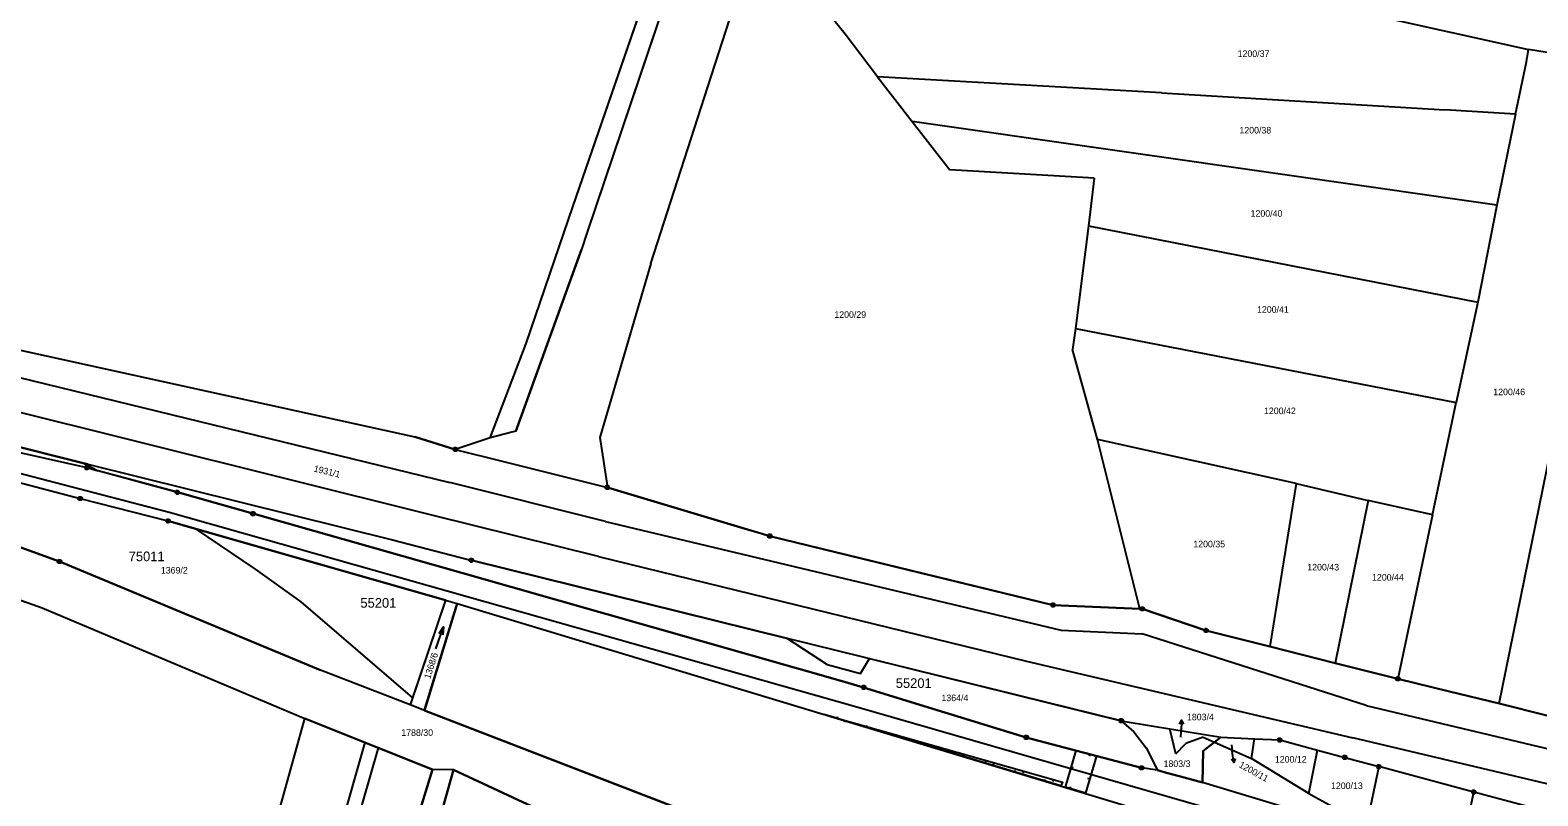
# Model space of a CAD drawing. Extents: x -779618 to -776429, y -1144546 to -1143350.
# Drawn here: x -777658 to -777268.3, y -1143748.5 to -1143550.6 of the extents above; entities that cross this region are included whole.
import ezdxf

# ---------------------------------------------------------------- set-up
doc = ezdxf.new("R2010")
doc.units = 0
for name, color, linetype in [('1', 7, 'Continuous'), ('11', 7, 'Continuous'), ('13', 7, 'Continuous'), ('2', 7, 'Continuous'), ('3', 7, 'Continuous'), ('4', 7, 'Continuous'), ('6', 7, 'Continuous'), ('7', 7, 'Continuous'), ('8', 7, 'Continuous')]:
    doc.layers.add(name, color=color, linetype=linetype)

msp = doc.modelspace()

# ---------------------------------------------------------------- linework, layer by layer
at = {"layer": '1'}
for p, q in [((-777481.94, -1143562.57), (-777470.6, -1143527.36)), ((-777517.68, -1143596.22), (-777496.86, -1143535.74)), ((-777492.04, -1143537.65), (-777513.98, -1143602.78)), ((-777447.35, -1143551.62), (-777453.51, -1143543.92)), ((-777310.3, -1143546.75), (-777270.7, -1143555.58)), ((-777438.96, -1143562.61), (-777447.35, -1143551.62)), ((-777271.24, -1143558.78), (-777270.7, -1143555.58)), ((-777257.63, -1143557.67), (-777270.7, -1143555.58)), ((-777278.31, -1143724.69), (-777245.23, -1143562.27)), ((-777274.02, -1143572.32), (-777271.24, -1143558.78)), ((-777497.53, -1143610.93), (-777481.94, -1143562.57)), ((-777438.96, -1143562.61), (-777429.98, -1143574.17)), ((-777365.56, -1143566.76), (-777438.96, -1143562.61)), ((-777365.56, -1143566.76), (-777292.32, -1143571.12)), ((-777274.02, -1143572.32), (-777292.32, -1143571.12)), ((-777274.02, -1143572.32), (-777278.83, -1143595.85)), ((-777429.98, -1143574.17), (-777420.27, -1143586.64)), ((-777278.83, -1143595.85), (-777429.98, -1143574.17)), ((-777382.98, -1143588.85), (-777420.27, -1143586.64)), ((-777382.98, -1143588.85), (-777384.43, -1143601.12)), ((-777520.04, -1143603.06), (-777517.68, -1143596.22)), ((-777278.83, -1143595.85), (-777283.81, -1143620.91)), ((-777384.43, -1143601.12), (-777387.79, -1143627.73)), ((-777384.43, -1143601.12), (-777283.81, -1143620.91)), ((-777791.04, -1143604.67), (-777558.56, -1143655.7)), ((-777529.74, -1143631.58), (-777520.04, -1143603.06)), ((-777513.98, -1143602.78), (-777515.5, -1143607.29)), ((-777532.48, -1143654.28), (-777515.5, -1143607.29)), ((-777497.53, -1143610.93), (-777510.73, -1143655.88)), ((-777283.81, -1143620.91), (-777289.42, -1143646.86)), ((-777387.79, -1143627.73), (-777388.54, -1143633.14)), ((-777387.79, -1143627.73), (-777289.42, -1143646.86)), ((-777539.12, -1143656), (-777529.74, -1143631.58)), ((-777382.09, -1143656.4), (-777388.54, -1143633.14)), ((-777295.52, -1143675.88), (-777289.42, -1143646.86)), ((-777643.12, -1143662.79), (-777672.41, -1143655.46)), ((-777548.1, -1143658.97), (-777558.56, -1143655.7)), ((-777533.45, -1143654.53), (-777539.12, -1143656)), ((-777532.48, -1143654.28), (-777533.45, -1143654.53)), ((-777539.12, -1143656), (-777548.1, -1143658.97)), ((-777548.1, -1143658.97), (-777536, -1143661.99)), ((-777510.73, -1143655.88), (-777508.79, -1143668.8)), ((-777371.14, -1143700.16), (-777382.09, -1143656.4)), ((-777330.78, -1143667.78), (-777382.09, -1143656.4)), ((-777659.91, -1143659.97), (-777643.37, -1143663.67)), ((-777643.12, -1143662.79), (-777564.35, -1143682.38)), ((-777536, -1143661.99), (-777508.79, -1143668.8)), ((-777711.36, -1143665.84), (-777650.39, -1143687.95)), ((-777661.41, -1143667.34), (-777645.06, -1143671.66)), ((-777643.37, -1143663.67), (-777619.92, -1143670.03)), ((-777619.92, -1143670.03), (-777600.4, -1143675.56)), ((-777472.61, -1143679.64), (-777508.79, -1143668.8)), ((-777330.78, -1143667.78), (-777337.58, -1143709.93)), ((-777330.78, -1143667.78), (-777312.14, -1143672.14)), ((-777645.06, -1143671.66), (-777622.38, -1143677.44)), ((-777312.14, -1143672.14), (-777320.68, -1143714.19)), ((-777295.52, -1143675.88), (-777312.14, -1143672.14)), ((-777550.6, -1143697.9), (-777622.38, -1143677.44)), ((-777600.4, -1143675.56), (-777546.18, -1143690.99)), ((-777295.52, -1143675.88), (-777304.44, -1143718.28)), ((-777564.35, -1143682.38), (-777544.8, -1143687.4)), ((-777466.8, -1143681.38), (-777472.61, -1143679.64)), ((-777393.58, -1143699.19), (-777466.8, -1143681.38)), ((-777700.17, -1143683.78), (-777654.9, -1143699.9)), ((-777650.39, -1143687.95), (-777582.96, -1143716.06)), ((-777544.8, -1143687.4), (-777543.96, -1143687.61)), ((-777462.56, -1143707.72), (-777543.96, -1143687.61)), ((-777546.18, -1143690.99), (-777447.49, -1143719.07)), ((-777550.6, -1143697.9), (-777559.79, -1143725)), ((-777550.6, -1143697.9), (-777547.63, -1143698.79)), ((-777654.9, -1143699.9), (-777586.96, -1143728.55)), ((-777547.63, -1143698.79), (-777556.08, -1143726.43)), ((-777547.63, -1143698.79), (-777364.95, -1143754.01)), ((-777375.2, -1143699.98), (-777393.58, -1143699.19)), ((-777371.14, -1143700.16), (-777375.2, -1143699.98)), ((-777370.54, -1143700.19), (-777371.14, -1143700.16)), ((-777354.06, -1143705.78), (-777370.54, -1143700.19)), ((-777337.58, -1143709.93), (-777354.06, -1143705.78)), ((-777375.98, -1143729.1), (-777462.56, -1143707.72)), ((-777320.68, -1143714.19), (-777337.58, -1143709.93)), ((-777304.44, -1143718.28), (-777320.68, -1143714.19)), ((-777559.79, -1143725), (-777582.96, -1143716.06)), ((-777447.49, -1143719.07), (-777442.54, -1143720.48)), ((-777442.54, -1143720.48), (-777400.53, -1143733.41)), ((-777291.12, -1143721.55), (-777304.44, -1143718.28)), ((-777278.31, -1143724.69), (-777291.12, -1143721.55)), ((-777556.08, -1143726.43), (-777559.79, -1143725)), ((-777265.96, -1143727.72), (-777278.31, -1143724.69)), ((-777628.63, -1143877.96), (-777586.96, -1143728.55)), ((-777571.45, -1143734.73), (-777586.96, -1143728.55)), ((-777556.08, -1143726.43), (-777462.27, -1143762.62)), ((-777375.98, -1143729.1), (-777372.68, -1143731.94)), ((-777375.98, -1143729.1), (-777367.61, -1143730.49)), ((-777400.53, -1143733.41), (-777370.73, -1143741.3)), ((-777372.68, -1143731.94), (-777369.53, -1143736.13)), ((-777367.61, -1143730.49), (-777363.43, -1143731.19)), ((-777361.87, -1143737.69), (-777363.43, -1143731.19)), ((-777363.43, -1143731.19), (-777350.2, -1143733.4)), ((-777354.77, -1143733.35), (-777359.28, -1143735.02)), ((-777354.77, -1143733.35), (-777351.84, -1143734.64)), ((-777351.84, -1143734.64), (-777350.2, -1143733.4)), ((-777350.2, -1143733.4), (-777341.48, -1143733.78)), ((-777571.45, -1143734.73), (-777583.04, -1143775.14)), ((-777568.02, -1143736.1), (-777579.64, -1143776.1)), ((-777568.02, -1143736.1), (-777571.45, -1143734.73)), ((-777554, -1143741.68), (-777568.02, -1143736.1)), ((-777369.53, -1143736.13), (-777366.62, -1143741.88)), ((-777361.87, -1143737.69), (-777359.28, -1143735.02)), ((-777354.97, -1143745.11), (-777354.79, -1143736.89)), ((-777354.11, -1143736.37), (-777354.79, -1143736.89)), ((-777354.11, -1143736.37), (-777351.84, -1143734.64)), ((-777351.84, -1143734.64), (-777342.31, -1143738.85)), ((-777342.31, -1143738.85), (-777341.48, -1143733.78)), ((-777341.48, -1143733.78), (-777335, -1143734.07)), ((-777335, -1143734.07), (-777325.2, -1143736.7)), ((-777327.45, -1143747.9), (-777325.2, -1143736.7)), ((-777325.2, -1143736.7), (-777318.15, -1143738.6)), ((-777366.62, -1143741.88), (-777370.73, -1143741.3)), ((-777327.45, -1143747.9), (-777342.31, -1143738.85)), ((-777318.15, -1143738.6), (-777309.4, -1143740.97)), ((-777309.4, -1143740.97), (-777312.56, -1143756.11)), ((-777284.85, -1143747.54), (-777309.4, -1143740.97)), ((-777572.48, -1143801.82), (-777554, -1143741.68)), ((-777548.54, -1143741.84), (-777558.25, -1143776.21)), ((-777548.54, -1143741.84), (-777554, -1143741.68)), ((-777524.39, -1143753.1), (-777548.54, -1143741.84)), ((-777366.62, -1143741.88), (-777364.22, -1143742.54)), ((-777364.22, -1143742.54), (-777360.64, -1143743.54)), ((-777360.64, -1143743.54), (-777354.97, -1143745.11)), ((-777322.71, -1143754.8), (-777354.97, -1143745.11)), ((-777327.45, -1143747.9), (-777312.56, -1143756.11)), ((-777288.01, -1143762.89), (-777284.85, -1143747.54)), ((-777270.58, -1143751.37), (-777284.85, -1143747.54))]:
    msp.add_line(p, q, dxfattribs=at)
at = {"layer": '11'}
msp.add_line((-777644.03, -1143662.56), (-777640.4, -1143664.48), dxfattribs=at)
for points in [[(-777474.43, -1143386.87), (-777468.97, -1143405.16), (-777472.09, -1143423.45), (-777474.47, -1143441.87), (-777474.63, -1143465.94), (-777474.98, -1143479.51), (-777476.73, -1143495.71), (-777479.28, -1143496.75), (-777492.04, -1143537.65), (-777513.98, -1143602.78), (-777515.5, -1143607.29), (-777532.48, -1143654.28), (-777533.45, -1143654.53), (-777539.12, -1143656), (-777529.74, -1143631.58), (-777520.04, -1143603.06), (-777517.68, -1143596.22), (-777496.86, -1143535.74), (-777483.46, -1143495.68), (-777483.16, -1143386.65)], [(-777756.31, -1143612.29), (-777558.56, -1143655.7), (-777548.1, -1143658.97), (-777536, -1143661.99), (-777508.79, -1143668.8), (-777472.61, -1143679.64), (-777468.98, -1143680.73), (-777466.8, -1143681.38), (-777427.9, -1143690.84), (-777393.58, -1143699.19), (-777375.2, -1143699.98), (-777371.14, -1143700.16), (-777370.54, -1143700.19), (-777354.06, -1143705.78), (-777337.58, -1143709.93), (-777320.68, -1143714.19), (-777304.44, -1143718.28), (-777291.12, -1143721.55), (-777278.31, -1143724.69), (-777265.96, -1143727.72)], [(-777749.15, -1143636.26), (-777672.41, -1143655.46), (-777644.03, -1143662.56)], [(-777791.87, -1143650.42), (-777782.23, -1143650.25), (-777777.65, -1143650.04), (-777771.99, -1143649.79), (-777747.07, -1143649.03), (-777716.22, -1143651.23), (-777687.78, -1143654.61), (-777659.91, -1143659.97), (-777643.37, -1143663.67), (-777640.4, -1143664.48)], [(-777559.18, -1143723.2), (-777559.79, -1143725), (-777582.96, -1143716.06), (-777650.39, -1143687.95), (-777711.36, -1143665.84), (-777723.87, -1143663.43), (-777773.53, -1143661.8), (-777778.59, -1143661.83), (-777780.87, -1143658.4), (-777774.83, -1143658.21), (-777769.78, -1143657.38), (-777747.1, -1143656.66), (-777716.9, -1143658.83), (-777661.41, -1143667.34), (-777645.06, -1143671.66), (-777622.38, -1143677.44), (-777615.24, -1143679.48)], [(-777644.03, -1143662.56), (-777643.12, -1143662.79), (-777564.35, -1143682.38), (-777544.8, -1143687.4), (-777543.96, -1143687.61), (-777462.56, -1143707.72), (-777462.41, -1143707.76), (-777451.96, -1143714.56), (-777443.36, -1143716.87), (-777440.99, -1143713.05), (-777375.98, -1143729.1), (-777367.61, -1143730.49), (-777363.43, -1143731.19), (-777350.2, -1143733.4), (-777351.84, -1143734.64), (-777354.11, -1143736.37), (-777354.79, -1143736.89), (-777354.97, -1143745.11), (-777360.64, -1143743.54), (-777364.22, -1143742.54), (-777366.62, -1143741.88), (-777370.73, -1143741.3), (-777400.53, -1143733.41), (-777442.54, -1143720.48), (-777447.49, -1143719.07), (-777546.18, -1143690.99), (-777600.4, -1143675.56), (-777619.92, -1143670.03), (-777640.4, -1143664.48)], [(-777835.96, -1143747.19), (-777823.97, -1143691.22), (-777815.03, -1143678.47), (-777780.89, -1143673.92), (-777725.33, -1143676.3), (-777700.17, -1143683.78), (-777654.9, -1143699.9), (-777586.96, -1143728.55), (-777571.45, -1143734.73), (-777568.02, -1143736.1), (-777554, -1143741.68), (-777592.84, -1143868.11), (-777585.29, -1143865.94), (-777580.95, -1143851.46), (-777575.32, -1143832.68), (-777574.4, -1143829.61), (-777567.68, -1143807.53), (-777564.44, -1143796.78), (-777561.56, -1143787.19), (-777558.25, -1143776.21), (-777548.54, -1143741.84), (-777524.39, -1143753.1), (-777521.49, -1143753.86)], [(-777615.24, -1143679.48), (-777550.6, -1143697.9), (-777559.18, -1143723.2)], [(-777615.24, -1143679.48), (-777599.87, -1143689.91), (-777588, -1143698.37), (-777559.18, -1143723.2)], [(-777462.27, -1143762.62), (-777554.92, -1143726.88), (-777556.08, -1143726.43), (-777555.95, -1143725.99), (-777547.63, -1143698.79), (-777364.95, -1143754.01)]]:
    msp.add_lwpolyline(points, dxfattribs=at)
at = {"layer": '13'}
for p, q in [((-777449.43, -1143728.47), (-777449.28, -1143727.99)), ((-777447.42, -1143728.98), (-777447.56, -1143729.46)), ((-777441.77, -1143730.79), (-777441.63, -1143730.31)), ((-777439.72, -1143731.17), (-777439.86, -1143731.65)), ((-777434.11, -1143733.1), (-777433.97, -1143732.62)), ((-777432.03, -1143733.36), (-777432.17, -1143733.84)), ((-777426.45, -1143735.41), (-777426.31, -1143734.94)), ((-777424.33, -1143735.55), (-777424.47, -1143736.03)), ((-777418.8, -1143737.73), (-777418.65, -1143737.25)), ((-777416.64, -1143737.73), (-777416.78, -1143738.21)), ((-777411.14, -1143740.04), (-777410.99, -1143739.56)), ((-777408.94, -1143739.92), (-777409.08, -1143740.4)), ((-777388.85, -1143741.04), (-777388.37, -1143741.18)), ((-777384.11, -1143737.76), (-777384.24, -1143738.24)), ((-777403.48, -1143742.36), (-777403.34, -1143741.88)), ((-777401.25, -1143742.11), (-777401.39, -1143742.59)), ((-777395.82, -1143744.67), (-777395.68, -1143744.19)), ((-777393.55, -1143744.29), (-777393.69, -1143744.78)), ((-777384.14, -1143744.17), (-777384.62, -1143744.03)), ((-777389.2, -1143746.68), (-777389.05, -1143746.2))]:
    msp.add_line(p, q, dxfattribs=at)
for points in [[(-777452.71, -1143727.48), (-777391.14, -1143744.98), (-777391.59, -1143745.95)], [(-777390.41, -1143746.31), (-777387.6, -1143736.83), (-777382.38, -1143738.22), (-777385.24, -1143747.88)]]:
    msp.add_lwpolyline(points, close=True, dxfattribs=at)
at = {"layer": '3'}
msp.add_line((-777553.15, -1143710.49), (-777551.11, -1143704.85), dxfattribs=at)
msp.add_lwpolyline([(-777552.26, -1143706.56), (-777551.11, -1143704.85), (-777551.32, -1143706.9)], dxfattribs=at)
at = {"layer": '4'}
for p, q in [((-777664.65, -1143639.46), (-777549.5, -1143667.53)), ((-777554.18, -1143676), (-777668.6, -1143647.45)), ((-777509.28, -1143677.62), (-777549.5, -1143667.53)), ((-777511.09, -1143686.61), (-777554.18, -1143676)), ((-777509.28, -1143677.62), (-777391.49, -1143705.71)), ((-777511.09, -1143686.61), (-777400.48, -1143713.69)), ((-777391.49, -1143705.71), (-777370.58, -1143706.63)), ((-777312.68, -1143725.18), (-777370.58, -1143706.63)), ((-777400.48, -1143713.69), (-777316.11, -1143733.54)), ((-777312.68, -1143725.18), (-777111.56, -1143772.88)), ((-777113.15, -1143781.74), (-777316.11, -1143733.54))]:
    msp.add_line(p, q, dxfattribs=at)
at = {"layer": '6'}
for p, q in [((-777661.33, -1143664.94), (-777621.71, -1143675.3)), ((-777621.71, -1143675.3), (-777444.9, -1143725.38)), ((-777444.9, -1143725.38), (-777304.19, -1143765.85))]:
    msp.add_line(p, q, dxfattribs=at)
at = {"layer": '7'}
for p, q in [((-777360.36, -1143729), (-777360.48, -1143732)), ((-777360.54, -1143733.39), (-777360.48, -1143732)), ((-777347.46, -1143735.37), (-777347.25, -1143736.96)), ((-777346.86, -1143739.93), (-777347.25, -1143736.96))]:
    msp.add_line(p, q, dxfattribs=at)
for points in [[(-777360.9, -1143729.98), (-777360.36, -1143729), (-777359.9, -1143730.02)], [(-777346.49, -1143738.88), (-777346.86, -1143739.93), (-777347.49, -1143739.01)]]:
    msp.add_lwpolyline(points, dxfattribs=at)
at = {"layer": '8'}
for p, q in [((-777548.22, -1143658.97), (-777547.98, -1143658.97)), ((-777643.49, -1143663.67), (-777643.25, -1143663.67)), ((-777620.04, -1143670.03), (-777619.8, -1143670.03)), ((-777508.91, -1143668.8), (-777508.67, -1143668.8)), ((-777645.18, -1143671.66), (-777644.94, -1143671.66)), ((-777622.5, -1143677.44), (-777622.26, -1143677.44)), ((-777600.52, -1143675.56), (-777600.28, -1143675.56)), ((-777466.92, -1143681.38), (-777466.68, -1143681.38)), ((-777650.51, -1143687.95), (-777650.27, -1143687.95)), ((-777544.08, -1143687.61), (-777543.84, -1143687.61)), ((-777393.7, -1143699.19), (-777393.46, -1143699.19)), ((-777370.66, -1143700.19), (-777370.42, -1143700.19)), ((-777354.18, -1143705.78), (-777353.94, -1143705.78)), ((-777442.66, -1143720.48), (-777442.42, -1143720.48)), ((-777304.56, -1143718.28), (-777304.32, -1143718.28)), ((-777376.1, -1143729.1), (-777375.86, -1143729.1)), ((-777400.65, -1143733.41), (-777400.41, -1143733.41)), ((-777335.12, -1143734.07), (-777334.88, -1143734.07)), ((-777370.85, -1143741.3), (-777370.61, -1143741.3)), ((-777318.27, -1143738.6), (-777318.03, -1143738.6)), ((-777309.52, -1143740.97), (-777309.28, -1143740.97)), ((-777284.97, -1143747.54), (-777284.73, -1143747.54))]:
    msp.add_line(p, q, dxfattribs=at)
for points in [[(-777547.95, -1143658.49), (-777547.7, -1143658.67), (-777547.6, -1143658.96), (-777547.7, -1143659.25), (-777547.95, -1143659.43), (-777548.26, -1143659.43), (-777548.51, -1143659.25), (-777548.61, -1143658.96), (-777548.51, -1143658.67), (-777548.26, -1143658.49)], [(-777643.22, -1143663.19), (-777642.97, -1143663.37), (-777642.87, -1143663.66), (-777642.97, -1143663.95), (-777643.22, -1143664.13), (-777643.53, -1143664.13), (-777643.78, -1143663.95), (-777643.88, -1143663.66), (-777643.78, -1143663.37), (-777643.53, -1143663.19)], [(-777644.91, -1143671.18), (-777644.66, -1143671.36), (-777644.56, -1143671.65), (-777644.66, -1143671.94), (-777644.91, -1143672.12), (-777645.22, -1143672.12), (-777645.47, -1143671.94), (-777645.57, -1143671.65), (-777645.47, -1143671.36), (-777645.22, -1143671.18)], [(-777619.77, -1143669.55), (-777619.52, -1143669.73), (-777619.42, -1143670.02), (-777619.52, -1143670.31), (-777619.77, -1143670.49), (-777620.08, -1143670.49), (-777620.33, -1143670.31), (-777620.43, -1143670.02), (-777620.33, -1143669.73), (-777620.08, -1143669.55)], [(-777508.64, -1143668.32), (-777508.39, -1143668.5), (-777508.29, -1143668.79), (-777508.39, -1143669.08), (-777508.64, -1143669.26), (-777508.95, -1143669.26), (-777509.2, -1143669.08), (-777509.3, -1143668.79), (-777509.2, -1143668.5), (-777508.95, -1143668.32)], [(-777600.25, -1143675.08), (-777600, -1143675.26), (-777599.9, -1143675.55), (-777600, -1143675.84), (-777600.25, -1143676.02), (-777600.56, -1143676.02), (-777600.81, -1143675.84), (-777600.91, -1143675.55), (-777600.81, -1143675.26), (-777600.56, -1143675.08)], [(-777622.23, -1143676.96), (-777621.98, -1143677.14), (-777621.88, -1143677.43), (-777621.98, -1143677.72), (-777622.23, -1143677.9), (-777622.54, -1143677.9), (-777622.79, -1143677.72), (-777622.89, -1143677.43), (-777622.79, -1143677.14), (-777622.54, -1143676.96)], [(-777466.65, -1143680.9), (-777466.4, -1143681.08), (-777466.3, -1143681.37), (-777466.4, -1143681.66), (-777466.65, -1143681.84), (-777466.96, -1143681.84), (-777467.21, -1143681.66), (-777467.31, -1143681.37), (-777467.21, -1143681.08), (-777466.96, -1143680.9)], [(-777650.24, -1143687.47), (-777649.99, -1143687.65), (-777649.89, -1143687.94), (-777649.99, -1143688.23), (-777650.24, -1143688.41), (-777650.55, -1143688.41), (-777650.8, -1143688.23), (-777650.9, -1143687.94), (-777650.8, -1143687.65), (-777650.55, -1143687.47)], [(-777543.81, -1143687.13), (-777543.56, -1143687.31), (-777543.46, -1143687.6), (-777543.56, -1143687.89), (-777543.81, -1143688.07), (-777544.12, -1143688.07), (-777544.37, -1143687.89), (-777544.47, -1143687.6), (-777544.37, -1143687.31), (-777544.12, -1143687.13)], [(-777393.43, -1143698.71), (-777393.18, -1143698.89), (-777393.08, -1143699.18), (-777393.18, -1143699.47), (-777393.43, -1143699.65), (-777393.74, -1143699.65), (-777393.99, -1143699.47), (-777394.09, -1143699.18), (-777393.99, -1143698.89), (-777393.74, -1143698.71)], [(-777370.39, -1143699.71), (-777370.14, -1143699.89), (-777370.04, -1143700.18), (-777370.14, -1143700.47), (-777370.39, -1143700.65), (-777370.7, -1143700.65), (-777370.95, -1143700.47), (-777371.05, -1143700.18), (-777370.95, -1143699.89), (-777370.7, -1143699.71)], [(-777353.91, -1143705.3), (-777353.66, -1143705.48), (-777353.56, -1143705.77), (-777353.66, -1143706.06), (-777353.91, -1143706.24), (-777354.22, -1143706.24), (-777354.47, -1143706.06), (-777354.57, -1143705.77), (-777354.47, -1143705.48), (-777354.22, -1143705.3)], [(-777304.29, -1143717.8), (-777304.04, -1143717.98), (-777303.94, -1143718.27), (-777304.04, -1143718.56), (-777304.29, -1143718.74), (-777304.6, -1143718.74), (-777304.85, -1143718.56), (-777304.95, -1143718.27), (-777304.85, -1143717.98), (-777304.6, -1143717.8)], [(-777442.39, -1143720), (-777442.14, -1143720.18), (-777442.04, -1143720.47), (-777442.14, -1143720.76), (-777442.39, -1143720.94), (-777442.7, -1143720.94), (-777442.95, -1143720.76), (-777443.05, -1143720.47), (-777442.95, -1143720.18), (-777442.7, -1143720)], [(-777375.83, -1143728.62), (-777375.58, -1143728.8), (-777375.48, -1143729.09), (-777375.58, -1143729.38), (-777375.83, -1143729.56), (-777376.14, -1143729.56), (-777376.39, -1143729.38), (-777376.49, -1143729.09), (-777376.39, -1143728.8), (-777376.14, -1143728.62)], [(-777400.38, -1143732.93), (-777400.13, -1143733.11), (-777400.03, -1143733.4), (-777400.13, -1143733.69), (-777400.38, -1143733.87), (-777400.69, -1143733.87), (-777400.94, -1143733.69), (-777401.04, -1143733.4), (-777400.94, -1143733.11), (-777400.69, -1143732.93)], [(-777334.85, -1143733.59), (-777334.6, -1143733.77), (-777334.5, -1143734.06), (-777334.6, -1143734.35), (-777334.85, -1143734.53), (-777335.16, -1143734.53), (-777335.41, -1143734.35), (-777335.51, -1143734.06), (-777335.41, -1143733.77), (-777335.16, -1143733.59)], [(-777370.58, -1143740.82), (-777370.33, -1143741), (-777370.23, -1143741.29), (-777370.33, -1143741.58), (-777370.58, -1143741.76), (-777370.89, -1143741.76), (-777371.14, -1143741.58), (-777371.24, -1143741.29), (-777371.14, -1143741), (-777370.89, -1143740.82)], [(-777318, -1143738.12), (-777317.75, -1143738.3), (-777317.65, -1143738.59), (-777317.75, -1143738.88), (-777318, -1143739.06), (-777318.31, -1143739.06), (-777318.56, -1143738.88), (-777318.66, -1143738.59), (-777318.56, -1143738.3), (-777318.31, -1143738.12)], [(-777309.25, -1143740.49), (-777309, -1143740.67), (-777308.9, -1143740.96), (-777309, -1143741.25), (-777309.25, -1143741.43), (-777309.56, -1143741.43), (-777309.81, -1143741.25), (-777309.91, -1143740.96), (-777309.81, -1143740.67), (-777309.56, -1143740.49)], [(-777284.7, -1143747.06), (-777284.45, -1143747.24), (-777284.35, -1143747.53), (-777284.45, -1143747.82), (-777284.7, -1143748), (-777285.01, -1143748), (-777285.26, -1143747.82), (-777285.36, -1143747.53), (-777285.26, -1143747.24), (-777285.01, -1143747.06)]]:
    msp.add_lwpolyline(points, close=True, dxfattribs=at)

# ---------------------------------------------------------------- texts
at = {"layer": '11'}
for s, p in [('75011', (-777632.53, -1143687.86)), ('55201', (-777572.63, -1143699.89)), ('55201', (-777434.24, -1143720.63))]:
    msp.add_text(s, height=2.5, dxfattribs=at).set_placement(p)
at = {"layer": '2'}
for s, height, p in [('1200/37', 1.7, (-777345.87, -1143557.5)), ('1200/38', 1.7, (-777345.41, -1143577.28)), ('1200/40', 1.7, (-777342.52, -1143598.81)), ('1200/29', 1.7, (-777450.12, -1143624.95)), ('1200/41', 1.7, (-777340.86, -1143623.63)), ('1200/46', 1.7, (-777279.79, -1143644.94)), ('1200/42', 1.7, (-777339.06, -1143649.84)), ('1200/35', 1.7, (-777357.33, -1143684.28)), ('1369/2', 1.7, (-777624.21, -1143691.06)), ('1200/43', 1.7, (-777327.87, -1143690.26)), ('1200/44', 1.7, (-777311.13, -1143692.87)), ('1364/4', 1.7, (-777422.43, -1143724.05)), ('1788/30', 1.7, (-777562.06, -1143733.02)), ('1200/11', 0.1, (-777347.44, -1143735.37)), ('1803/3', 1.7, (-777365.02, -1143741.07)), ('1200/12', 1.7, (-777336.24, -1143739.93)), ('1200/13', 1.7, (-777321.74, -1143746.77))]:
    msp.add_text(s, height=height, dxfattribs=at).set_placement(p)
for s, height, rotation, p in [('1931/1', 1.7, 346.2384, (-777584.82, -1143664.65)), ('1368/6', 1.7, 72.4219, (-777554.61, -1143718.44)), ('1803/4', 0.1, 351.968, (-777360.52, -1143733.39))]:
    msp.add_text(s, height=height, rotation=rotation, dxfattribs=at).set_placement(p)
at = {"layer": '7'}
msp.add_text('1803/4', height=1.7, dxfattribs=at).set_placement((-777358.97, -1143729))
msp.add_text('1200/11', height=1.7, rotation=331.055, dxfattribs=at).set_placement((-777345.71, -1143741.01))

doc.saveas('drawing.dxf')
